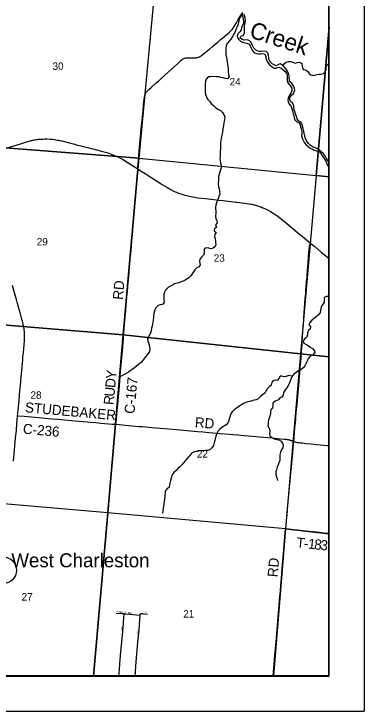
# Model space of a CAD drawing. Extents: x 0 to 680, y 0 to 440.
# Drawn here: x 551.7 to 586.5, y 173.9 to 243.2 of the extents above; entities that cross this region are included whole.
import ezdxf

# ---------------------------------------------------------------- set-up
doc = ezdxf.new("R2010")
doc.units = 0
for name, color, linetype in [('GM_X_Adjacent_County', 7, 'Continuous'), ('GM_X_County', 7, 'Continuous'), ('GM_X_County_Road', 7, 'Continuous'), ('GM_X_County_Road_Text', 7, 'Continuous'), ('GM_X_Minor_River', 7, 'Continuous'), ('GM_X_Minor_River_Text', 7, 'Continuous'), ('GM_X_Section', 7, 'Continuous'), ('GM_X_Section_Text', 7, 'Continuous'), ('GM_X_State_Route', 7, 'Continuous'), ('GM_X_Township', 7, 'Continuous'), ('GM_X_Township_Road', 7, 'Continuous'), ('GM_X_Township_Road_Text', 7, 'Continuous'), ('GM_X_Township_Subdivision', 7, 'Continuous'), ('GM_X_Township_Subdivision_Text', 7, 'Continuous'), ('GM_X_Unincorporated', 7, 'Continuous'), ('GM_X_Unincorporated_Text', 7, 'Continuous'), ('SH_Data', 7, 'Continuous'), ('SH_Text', 7, 'Continuous')]:
    doc.layers.add(name, color=color, linetype=linetype)

msp = doc.modelspace()

# ---------------------------------------------------------------- linework, layer by layer
at = {"layer": 'GM_X_Adjacent_County'}
msp.add_lwpolyline([(520.893, 177.346), (583.052, 177.346), (583.052, 415.359), (345.039, 415.359)], dxfattribs=at)
at = {"layer": 'GM_X_County'}
msp.add_lwpolyline([(520.893, 177.346), (583.052, 177.346), (583.052, 415.359), (345.039, 415.359)], dxfattribs=at)
at = {"layer": 'GM_X_County_Road'}
for points in [[(564.019, 227.813), (564.028, 228.023), (564.051, 228.314), (564.194, 230.004), (564.243, 230.615), (564.307, 231.346), (564.322, 231.519), (564.345, 231.751), (564.374, 232.045), (564.417, 232.383), (564.472, 232.933), (564.51, 233.285), (564.534, 233.525), (564.599, 234.2), (564.653, 234.745), (564.678, 234.939), (564.709, 235.099), (564.736, 235.192), (564.772, 235.28), (564.822, 235.364), (564.894, 235.458), (564.996, 235.571), (565.124, 235.689), (565.318, 235.865), (565.593, 236.117), (565.641, 236.161), (565.85, 236.353), (566.061, 236.544), (566.375, 236.833), (567.043, 237.432), (567.594, 237.933), (568.019, 238.328), (568.31, 238.593), (568.42, 238.68), (568.511, 238.739), (568.597, 238.782), (568.688, 238.814), (568.782, 238.837), (568.889, 238.852), (569.018, 238.857), (569.17, 238.853), (569.257, 238.852), (569.443, 238.85), (569.542, 238.851), (569.629, 238.852), (569.784, 238.86), (569.894, 238.875), (569.958, 238.889), (570.054, 238.918), (570.156, 238.962), (570.244, 239.009), (570.37, 239.1), (570.627, 239.304), (570.678, 239.345), (570.932, 239.554), (571.14, 239.731), (571.443, 239.983), (571.712, 240.206), (571.975, 240.421), (572.042, 240.477), (572.227, 240.632), (572.471, 240.835), (572.907, 241.201), (573.147, 241.41), (573.235, 241.493), (573.348, 241.612), (573.443, 241.718), (573.497, 241.788), (573.554, 241.869), (573.67, 242.055), (573.825, 242.327), (574.023, 242.676), (574.126, 242.857), (574.228, 243.041), (574.301, 243.173), (574.366, 243.3)], [(561.832, 202.387), (561.837, 202.446), (561.846, 202.541), (561.887, 202.966), (561.928, 203.413), (561.985, 204.068), (562.018, 204.405), (562.112, 205.441), (562.145, 205.823), (562.258, 207.11), (562.304, 207.633), (562.394, 208.659), (562.479, 209.652), (562.582, 210.917), (562.63, 211.495), (562.665, 211.951), (562.695, 212.297), (562.769, 213.142), (562.81, 213.611), (562.84, 213.938), (562.853, 214.08), (562.874, 214.331), (562.904, 214.691), (562.936, 215.073), (562.981, 215.608), (563.028, 216.098), (563.058, 216.447), (563.115, 217.091), (563.157, 217.542), (563.2, 218.096), (563.263, 218.813), (563.341, 219.673), (563.382, 220.071), (563.433, 220.701), (563.457, 220.972), (563.482, 221.258), (563.509, 221.586), (563.536, 221.987), (563.55, 222.161), (563.576, 222.477), (563.657, 223.481), (563.768, 224.772), (563.828, 225.467), (563.923, 226.611), (563.96, 227.091), (564.009, 227.626), (564.019, 227.813)], [(552.055, 203.235), (552.129, 203.229), (552.69, 203.186), (554.173, 203.052), (555.083, 202.969), (556.019, 202.889), (558.143, 202.701), (558.993, 202.629), (559.286, 202.604), (559.824, 202.559), (560.326, 202.514), (561.45, 202.419), (561.832, 202.387)], [(561.832, 202.387), (563.108, 202.277), (563.8, 202.215), (564.154, 202.184), (564.437, 202.16), (564.822, 202.128), (565.421, 202.079), (566.272, 202.006), (567.112, 201.932), (567.854, 201.864), (568.933, 201.772), (569.948, 201.681), (570.526, 201.628), (571.103, 201.579), (571.496, 201.546), (572.161, 201.488), (573.126, 201.409), (573.48, 201.379), (573.985, 201.34), (574.616, 201.281), (575.074, 201.24), (576.099, 201.147), (577.406, 201.037), (578.237, 200.958), (578.602, 200.923), (578.795, 200.901), (578.9, 200.884), (578.997, 200.864), (579.041, 200.854), (579.102, 200.838), (579.15, 200.825), (579.206, 200.808), (579.269, 200.787), (579.337, 200.762), (579.404, 200.736), (579.509, 200.691), (579.533, 200.681)], [(579.533, 200.681), (579.591, 200.659), (579.63, 200.647), (579.681, 200.632), (579.74, 200.617), (579.772, 200.61), (579.873, 200.593), (579.96, 200.581), (580.061, 200.57), (580.17, 200.558), (580.25, 200.55), (580.376, 200.537), (580.788, 200.492), (581.257, 200.444), (581.774, 200.391), (582.159, 200.355), (582.819, 200.289), (583.052, 200.265)]]:
    msp.add_lwpolyline(points, dxfattribs=at)
at = {"layer": 'GM_X_Minor_River'}
for points in [[(574.415, 243.129), (574.409, 243.182), (574.208, 242.906), (574.116, 242.714), (574.065, 242.534), (574.027, 242.354), (573.967, 242.101), (573.874, 241.876), (573.781, 241.657), (573.695, 241.438), (573.589, 241.22), (573.456, 240.989), (573.282, 240.718), (573.116, 240.521), (572.874, 240.246), (572.809, 240.04), (572.777, 239.853), (572.779, 239.665), (572.787, 239.431), (572.794, 239.169), (572.862, 238.685), (572.896, 238.45), (572.944, 238.208), (572.972, 237.973), (573.014, 237.771), (573.026, 237.456), (573.059, 237.187), (573.107, 236.958), (572.935, 236.761), (572.708, 236.807), (572.514, 236.852), (572.281, 236.911), (572.081, 236.95), (571.807, 236.976), (571.391, 236.987), (571.223, 236.964), (571.008, 236.969), (570.808, 236.746), (570.742, 236.52), (570.723, 236.273), (570.724, 236.065), (570.726, 235.851), (570.718, 235.556), (570.734, 235.382), (570.781, 235.133), (570.903, 234.882), (570.999, 234.712), (571.181, 234.493), (571.325, 234.322), (571.593, 234.068), (571.796, 233.875), (572.04, 233.715), (572.259, 233.609), (572.462, 233.416), (572.585, 233.226), (572.665, 232.936), (572.638, 232.669), (572.571, 232.395), (572.531, 232.135), (572.5, 231.962), (572.489, 231.795), (572.448, 231.494), (572.402, 231.287), (572.342, 231.028), (572.311, 230.841), (572.285, 230.62), (572.26, 230.413), (572.252, 230.119), (572.241, 229.931), (572.236, 229.757), (572.225, 229.563), (572.221, 229.389), (572.209, 229.195), (572.205, 229.028), (572.193, 228.82), (572.202, 228.639), (572.249, 228.37), (572.304, 228.174), (572.333, 227.979), (572.281, 227.793), (572.21, 227.62), (572.137, 227.381), (572.085, 227.195), (572.058, 226.9), (572.038, 226.646), (572.026, 226.425), (572.028, 226.251), (572.063, 226.049), (572.118, 225.82), (572.158, 225.551), (572.165, 225.303), (572.091, 225.043), (571.999, 224.824), (571.912, 224.592), (571.848, 224.419), (571.775, 224.193), (571.744, 224.013), (571.745, 223.812), (571.767, 223.61), (571.787, 223.355), (571.754, 223.101)], [(574.394, 243.35), (574.415, 243.129), (574.463, 242.92), (574.518, 242.704), (574.541, 242.529), (574.528, 242.282), (574.421, 242.043), (574.349, 241.824), (574.317, 241.637), (574.165, 241.453), (573.972, 241.244), (573.92, 241.051), (573.956, 240.862), (574.072, 240.679)], [(581.61, 229.929), (581.404, 230.007), (581.18, 230.174), (580.996, 230.332), (580.828, 230.564), (580.719, 230.795), (580.67, 230.97), (580.622, 231.179), (580.592, 231.347), (580.551, 231.563), (580.49, 231.819), (580.409, 232.062), (580.341, 232.271), (580.251, 232.448), (580.02, 232.594), (579.864, 232.792), (579.816, 233.008), (579.74, 233.197), (579.671, 233.407), (579.584, 233.677), (579.564, 233.919), (579.535, 234.107), (579.426, 234.331), (579.203, 234.517), (579.147, 234.686), (579.166, 234.9), (579.278, 235.105), (579.518, 235.307), (579.589, 235.479), (579.634, 235.665), (579.586, 235.888), (579.524, 236.077), (579.348, 236.302), (579.125, 236.495), (579.103, 236.683), (579.094, 236.864), (579.072, 237.059), (579.005, 237.316), (578.89, 237.546), (578.773, 237.716), (578.571, 237.949), (578.401, 238.114), (578.183, 238.247), (578.007, 238.184), (577.783, 238.069), (577.604, 238.16), (577.378, 238.26), (577.189, 238.459), (577.101, 238.689), (577.058, 238.864), (577.018, 239.133), (576.975, 239.315), (576.778, 239.474), (576.537, 239.5), (576.303, 239.492), (576.128, 239.476), (575.955, 239.527), (575.743, 239.64), (575.573, 239.818), (575.47, 240.001), (575.376, 240.238), (575.241, 240.476), (574.996, 240.603), (574.815, 240.634), (574.594, 240.626), (574.414, 240.684), (574.197, 240.85), (574.289, 241.035), (574.518, 241.083), (574.651, 241.308), (574.644, 241.549), (574.635, 241.723), (574.632, 241.898), (574.644, 242.085), (574.71, 242.338), (574.743, 242.565), (574.696, 242.84), (574.641, 243.07), (574.592, 243.245)], [(574.072, 240.679), (574.255, 240.5), (574.461, 240.401), (574.647, 240.357), (574.881, 240.324), (575.093, 240.212), (575.21, 240.041), (575.279, 239.865), (575.394, 239.628), (575.588, 239.349), (575.815, 239.296), (576.028, 239.258), (576.216, 239.26), (576.451, 239.267), (576.618, 239.25), (576.747, 239.019), (576.763, 238.844), (576.818, 238.629), (576.959, 238.397), (577.141, 238.158), (577.377, 237.952), (577.596, 237.832), (577.784, 237.835), (578.007, 237.923), (578.253, 237.843), (578.49, 237.643), (578.694, 237.484), (578.803, 237.314), (578.873, 237.145), (578.875, 236.957), (578.877, 236.763), (578.892, 236.581), (578.947, 236.366), (579.071, 236.195), (579.26, 235.99), (579.356, 235.82), (579.351, 235.619), (579.292, 235.392), (579.153, 235.215), (579.041, 235.017), (578.99, 234.837), (578.965, 234.664), (578.981, 234.476), (579.069, 234.246), (579.284, 234.019), (579.346, 233.79), (579.421, 233.567), (579.481, 233.291), (579.549, 233.068), (579.592, 232.893), (579.647, 232.684), (579.83, 232.492), (580.049, 232.413), (580.171, 232.189), (580.22, 232), (580.268, 231.777), (580.328, 231.521), (580.33, 231.32), (580.324, 231.079), (580.379, 230.85), (580.468, 230.667), (580.622, 230.395), (580.764, 230.184), (581.008, 229.99), (581.179, 229.859), (581.411, 229.753), (581.583, 229.681), (581.816, 229.602), (582.056, 229.522), (582.232, 229.344), (582.381, 229.112), (582.504, 228.942), (582.678, 228.683), (582.768, 228.5), (582.844, 228.317), (582.952, 228.073), (583.052, 227.974)], [(578.401, 238.114), (578.774, 238.429), (579.01, 238.491), (579.237, 238.479), (579.457, 238.42), (579.683, 238.335), (579.912, 238.377), (580.134, 238.412), (580.339, 238.28), (580.381, 238.065), (580.41, 237.896), (580.492, 237.7), (580.706, 237.642), (580.904, 237.517), (581.059, 237.292), (581.237, 237.147), (581.47, 237.102), (581.639, 237.131), (581.868, 237.207), (582.063, 237.222), (582.277, 237.217), (582.493, 237.28), (582.659, 237.463), (582.757, 237.662), (582.768, 237.843), (582.814, 238.083), (582.986, 238.253), (583.052, 238.28)], [(583.052, 228.422), (582.945, 228.636), (582.771, 228.908), (582.629, 229.12), (582.499, 229.29), (582.25, 229.531), (582.02, 229.697), (581.802, 229.83), (581.61, 229.929)], [(571.754, 223.101), (571.768, 222.866), (571.877, 222.649), (571.932, 222.44), (571.766, 222.223), (571.854, 221.993), (571.642, 221.831), (571.603, 221.637), (571.807, 221.485), (571.688, 221.286), (571.656, 221.066), (571.724, 220.843), (571.76, 220.655), (571.762, 220.473), (571.777, 220.285), (571.725, 220.065), (571.533, 219.903), (571.29, 219.862), (571.084, 219.914), (570.837, 219.96), (570.632, 219.831), (570.607, 219.637), (570.616, 219.456), (570.563, 219.223), (570.37, 219.019), (570.191, 218.809), (570.146, 218.629), (570.174, 218.414), (570.229, 218.212), (570.063, 218.015), (569.887, 217.945), (569.688, 217.762), (569.549, 217.571), (569.416, 217.36), (569.25, 217.136), (569.098, 216.966), (568.9, 216.823), (568.73, 216.726), (568.539, 216.631), (568.329, 216.549), (568.113, 216.48), (567.924, 216.431), (567.674, 216.35), (567.456, 216.228), (567.218, 216.1), (567, 215.958), (566.787, 215.742), (566.681, 215.53), (566.615, 215.337), (566.598, 215.163), (566.613, 214.995), (566.62, 214.74), (566.649, 214.538), (566.476, 214.321), (566.253, 214.273), (566.03, 214.204), (565.81, 213.975), (565.717, 213.763), (565.627, 213.403), (565.588, 213.189), (565.571, 213.022), (565.551, 212.767), (565.525, 212.56), (565.487, 212.353), (565.441, 212.16), (565.389, 211.946), (565.335, 211.679), (565.284, 211.499), (565.219, 211.32), (565.066, 211.102), (564.994, 210.916), (565.009, 210.701), (565.07, 210.492), (565.145, 210.282), (565.193, 210.052), (565.215, 209.871), (565.176, 209.644), (565.036, 209.419), (564.676, 208.972), (564.488, 208.715), (564.343, 208.537), (564.076, 208.329), (563.878, 208.186), (563.673, 208.023), (563.44, 207.835), (563.262, 207.698), (563.078, 207.575), (562.853, 207.433), (562.67, 207.35), (562.425, 207.215), (562.194, 207.1)], [(583.052, 215.124), (583.007, 215.093), (582.792, 215.099), (582.582, 215.003), (582.563, 214.789), (582.577, 214.534), (582.458, 214.363), (582.292, 214.145), (582.219, 213.912), (582.194, 213.739), (582.155, 213.512), (582.002, 213.294), (581.776, 213.098), (581.577, 212.929), (581.385, 212.786), (581.185, 212.536), (581.045, 212.325), (581.193, 212.073), (581.174, 211.839), (581.004, 211.743), (580.904, 211.504), (580.918, 211.282), (580.846, 211.076), (580.627, 210.913), (580.474, 210.689), (580.555, 210.459), (580.787, 210.333), (580.959, 210.241), (581.189, 210.081), (581.42, 209.921), (581.609, 209.709), (581.651, 209.526), (581.41, 209.277), (581.166, 209.169), (580.959, 208.926), (580.879, 208.68), (580.786, 208.468), (580.652, 208.223), (580.472, 207.999), (580.24, 207.817), (580.022, 207.702), (579.783, 207.54), (579.558, 207.384), (579.371, 207.168), (579.292, 206.962), (579.227, 206.775), (579.114, 206.53), (579.028, 206.317), (578.956, 206.145), (578.831, 205.973), (578.637, 205.737), (578.519, 205.552), (578.485, 205.291), (578.353, 205.106), (578.15, 205.024), (578.037, 204.819), (577.868, 204.763), (577.678, 204.687), (577.465, 204.484), (577.453, 204.256), (577.42, 204.029), (577.267, 203.825), (577.222, 203.631), (577.224, 203.43), (577.157, 203.19), (577.098, 202.984), (577.04, 202.811), (577.001, 202.604), (576.984, 202.436)], [(579.371, 207.168), (579.011, 207.237), (578.774, 207.162), (578.592, 207.126), (578.346, 207.186), (578.178, 207.17), (578.051, 206.952), (577.905, 206.741), (577.705, 206.786), (577.468, 206.711), (577.37, 206.533), (577.29, 206.286), (577.097, 206.103), (576.885, 205.914), (576.772, 205.695), (576.673, 205.483), (576.44, 205.314), (576.194, 205.119), (575.981, 204.923), (575.798, 204.84), (575.615, 204.791), (575.379, 204.723), (575.169, 204.655), (574.967, 204.613), (574.771, 204.57), (574.595, 204.508), (574.424, 204.378), (574.24, 204.261), (573.988, 204.1), (573.796, 203.95), (573.619, 203.82), (573.406, 203.618), (573.281, 203.446), (573.215, 203.247), (573.149, 203.034), (573.083, 202.8), (572.996, 202.554), (572.803, 202.338), (572.394, 202.079), (572.195, 201.917), (572.003, 201.727), (571.918, 201.554), (571.853, 201.382), (571.795, 201.195), (571.708, 200.949), (571.67, 200.776), (571.624, 200.542), (571.55, 200.282), (571.397, 200.058), (571.197, 199.841), (570.974, 199.78), (570.786, 199.778), (570.598, 199.755), (570.429, 199.739), (570.188, 199.745), (570.02, 199.736), (569.791, 199.695), (569.548, 199.607), (569.35, 199.471), (569.122, 199.221), (568.894, 198.952), (568.735, 198.761), (568.569, 198.571), (568.383, 198.368), (568.196, 198.157), (568.017, 197.981), (567.825, 197.798), (567.619, 197.608), (567.431, 197.358), (567.336, 197.025), (567.256, 196.785), (567.195, 196.525), (567.157, 196.345), (567.132, 196.145), (566.892, 195.949), (566.753, 195.751), (566.729, 195.584), (566.717, 195.384), (566.705, 195.189), (566.688, 195.022), (566.646, 194.715), (566.607, 194.488), (566.567, 194.22), (566.556, 194.04), (566.522, 193.766), (566.489, 193.532)], [(576.984, 202.436), (576.972, 202.255), (577.06, 202.025), (577.15, 201.855), (577.152, 201.654), (577.12, 201.48), (577.175, 201.251), (577.371, 201.065), (577.597, 200.959), (577.843, 200.892), (578.064, 200.86), (578.282, 200.727), (578.424, 200.509), (578.498, 200.266), (578.452, 200.052), (578.291, 199.801), (578.206, 199.622), (578.146, 199.342), (578.141, 199.175), (578.164, 199), (578.145, 198.779), (578.051, 198.54), (577.973, 198.354), (577.9, 198.121), (577.813, 197.868), (577.747, 197.655), (577.754, 197.393), (577.835, 197.163), (577.884, 196.974), (577.913, 196.799)]]:
    msp.add_lwpolyline(points, dxfattribs=at)
at = {"layer": 'GM_X_Section'}
for points in [[(548.083, 247.75), (548.455, 247.703), (565.735, 246.238), (564.105, 228.859), (546.506, 230.219)], [(583.052, 241.911), (583.052, 244.621), (566.121, 246.205), (565.735, 246.238), (564.105, 228.859), (581.763, 227.152)], [(583.052, 227.026), (583.052, 241.911), (581.763, 227.152)], [(546.506, 230.219), (564.105, 228.859), (562.559, 211.286), (544.944, 212.754)], [(564.105, 228.859), (581.763, 227.152), (580.2, 209.385), (562.559, 211.286)], [(583.052, 209.091), (583.052, 227.026), (581.763, 227.152), (580.2, 209.385)], [(544.944, 212.754), (562.559, 211.286), (561.031, 193.579), (543.332, 195.123)], [(562.559, 211.286), (580.2, 209.385), (578.724, 191.991), (561.031, 193.579)], [(583.052, 191.48), (583.052, 209.091), (580.2, 209.385), (578.724, 191.991)], [(541.718, 177.346), (559.609, 177.346), (561.031, 193.579), (543.332, 195.123)], [(559.609, 177.346), (577.522, 177.346), (578.724, 191.991), (561.031, 193.579)], [(577.522, 177.346), (583.052, 177.346), (583.052, 191.48), (578.724, 191.991)]]:
    msp.add_lwpolyline(points, close=True, dxfattribs=at)
at = {"layer": 'GM_X_State_Route'}
for points in [[(550.682, 229.793), (551.894, 230.176), (552.871, 230.47), (553.218, 230.571), (553.311, 230.596), (553.376, 230.612), (553.487, 230.639), (553.556, 230.654), (553.621, 230.668), (553.703, 230.683), (553.799, 230.7), (553.918, 230.719), (554.044, 230.735), (554.13, 230.745), (554.213, 230.753), (554.314, 230.761), (554.444, 230.769), (554.576, 230.775), (554.746, 230.78), (555.006, 230.779), (555.297, 230.767), (555.369, 230.763), (555.463, 230.755), (555.54, 230.747), (555.708, 230.725), (555.819, 230.707), (556.011, 230.675), (556.095, 230.659), (556.181, 230.642), (556.245, 230.629)], [(556.245, 230.629), (556.256, 230.626), (556.376, 230.599), (556.465, 230.578), (557.229, 230.385), (557.761, 230.25), (557.909, 230.212), (558.36, 230.093), (559.262, 229.862), (560.178, 229.625), (560.505, 229.541), (560.816, 229.457), (560.936, 229.422), (561.008, 229.4), (561.147, 229.355), (561.283, 229.307), (561.438, 229.248), (561.623, 229.173), (561.705, 229.138), (561.867, 229.069), (562.09, 228.969), (562.182, 228.923), (562.259, 228.884), (562.338, 228.842), (562.411, 228.802), (562.546, 228.724), (562.683, 228.643), (562.973, 228.468), (564.019, 227.813), (564.166, 227.712), (564.848, 227.274), (565.428, 226.901), (566.347, 226.316), (566.436, 226.261), (566.898, 225.976), (567.003, 225.914), (567.186, 225.81), (567.427, 225.684), (567.537, 225.631), (567.749, 225.535), (567.872, 225.482), (568.068, 225.403), (568.314, 225.314), (568.701, 225.196), (569.018, 225.11), (569.295, 225.048), (569.682, 224.976), (569.963, 224.934), (570.716, 224.847), (571.311, 224.781), (571.808, 224.722), (571.954, 224.706), (572.475, 224.649), (573.27, 224.56), (573.767, 224.502), (573.88, 224.489), (574.662, 224.394), (575.082, 224.332), (575.303, 224.291), (575.362, 224.279), (575.72, 224.195), (575.92, 224.136), (576.034, 224.1), (576.206, 224.043), (576.286, 224.013), (576.477, 223.94), (576.718, 223.833), (576.983, 223.701), (577.233, 223.563), (577.486, 223.408), (577.75, 223.231), (577.972, 223.069), (578.29, 222.818), (578.637, 222.532), (579.239, 222.023), (579.903, 221.486), (580.594, 220.913), (581.223, 220.399), (581.247, 220.379), (581.627, 220.066), (582.283, 219.519), (583.052, 218.881)], [(551.627, 198.724), (551.742, 199.845), (551.783, 200.253), (551.857, 201.044), (551.929, 201.786), (551.983, 202.474), (552.016, 202.833), (552.055, 203.235), (552.107, 203.759), (552.201, 204.795), (552.243, 205.276), (552.28, 205.712), (552.329, 206.213), (552.373, 206.726), (552.409, 207.129), (552.466, 207.729), (552.493, 208.034), (552.566, 208.85), (552.57, 208.904), (552.587, 209.11), (552.622, 209.491), (552.662, 209.894), (552.702, 210.33), (552.727, 210.669), (552.741, 210.932), (552.745, 211.075), (552.74, 211.349), (552.725, 211.612), (552.711, 211.743), (552.692, 211.895), (552.68, 211.973), (552.649, 212.145), (552.599, 212.381), (552.534, 212.647), (552.487, 212.827), (552.412, 213.102), (552.337, 213.365), (552.241, 213.702), (552.047, 214.398), (551.935, 214.81), (551.818, 215.232), (551.755, 215.464), (551.547, 216.214)]]:
    msp.add_lwpolyline(points, dxfattribs=at)
at = {"layer": 'GM_X_Township'}
msp.add_lwpolyline([(520.893, 177.346), (583.052, 177.346), (583.052, 244.654), (541.823, 248.323)], dxfattribs=at)
at = {"layer": 'GM_X_Township_Road'}
for points in [[(579.533, 200.681), (579.554, 200.841), (579.566, 200.928), (579.568, 200.958), (579.585, 201.136), (579.624, 201.562), (579.663, 202.042), (579.712, 202.576), (579.74, 202.881), (579.761, 203.121), (579.794, 203.503), (579.827, 203.896), (579.844, 204.103), (579.865, 204.353), (579.903, 204.767), (579.974, 205.59), (580.009, 205.953), (580.035, 206.218), (580.078, 206.781), (580.11, 207.18), (580.136, 207.459), (580.153, 207.688), (580.189, 208.076), (580.235, 208.6), (580.264, 208.923), (580.286, 209.242), (580.318, 209.587), (580.343, 210.014), (580.361, 210.279), (580.393, 210.695), (580.41, 211.019), (580.454, 211.728), (580.469, 211.935), (580.531, 212.795), (580.548, 213.014), (580.579, 213.451), (580.618, 213.985), (580.648, 214.354), (580.692, 214.932), (580.707, 215.14), (580.728, 215.412), (580.757, 215.761), (580.773, 215.989), (580.825, 216.587), (580.84, 216.816), (580.859, 217.009), (580.871, 217.195), (580.877, 217.348), (580.896, 217.58), (580.913, 217.803), (580.928, 217.966), (580.971, 218.499), (581.011, 219.022), (581.047, 219.502), (581.096, 220.025), (581.119, 220.2), (581.126, 220.235), (581.135, 220.264), (581.155, 220.302), (581.179, 220.339), (581.223, 220.399)], [(578.744, 191.998), (578.78, 192.374), (578.847, 193.104), (578.907, 193.737), (578.932, 194.009), (578.966, 194.39), (579.055, 195.361), (579.09, 195.731), (579.131, 196.178), (579.181, 196.701), (579.228, 197.246), (579.257, 197.54), (579.284, 197.868), (579.345, 198.499), (579.379, 198.892), (579.411, 199.241), (579.437, 199.557), (579.481, 200.036), (579.519, 200.462), (579.53, 200.629), (579.533, 200.681)], [(577.491, 177.346), (577.559, 178.146), (577.67, 179.404), (577.779, 180.71), (577.857, 181.615), (577.988, 183.157), (578.056, 184.009), (578.088, 184.379), (578.136, 184.98), (578.209, 185.798), (578.259, 186.431), (578.311, 187.03), (578.357, 187.598), (578.425, 188.416), (578.454, 188.765), (578.588, 190.314), (578.664, 191.142), (578.704, 191.589), (578.744, 191.998)], [(578.744, 191.998), (578.811, 191.991), (580.198, 191.842), (580.723, 191.79), (580.945, 191.766), (581.495, 191.708), (582.105, 191.651), (582.541, 191.605), (582.912, 191.569), (583.052, 191.554)]]:
    msp.add_lwpolyline(points, dxfattribs=at)
at = {"layer": 'GM_X_Township_Subdivision'}
for points in [[(561.861, 183.601), (562.448, 183.553), (562.659, 183.536)], [(562.122, 177.346), (562.18, 177.996), (562.226, 178.541), (562.299, 179.37), (562.42, 180.733), (562.476, 181.409), (562.544, 182.172), (562.582, 182.63), (562.627, 183.143), (562.659, 183.536)], [(562.659, 183.536), (562.894, 183.517), (563.482, 183.465), (563.918, 183.433), (564.261, 183.404)], [(563.738, 177.346), (563.771, 177.731), (563.828, 178.342), (563.893, 179.117), (563.932, 179.564), (563.96, 179.892), (563.999, 180.317), (564.087, 181.332), (564.137, 181.899), (564.227, 182.935), (564.261, 183.404)], [(564.261, 183.404), (564.266, 183.466), (564.273, 183.499), (564.279, 183.514), (564.294, 183.536), (564.319, 183.55), (564.355, 183.557), (564.416, 183.555), (564.5, 183.55), (564.56, 183.544), (564.987, 183.503)]]:
    msp.add_lwpolyline(points, dxfattribs=at)
at = {"layer": 'GM_X_Unincorporated'}
msp.add_circle((550.634, 187.872), 1.311, dxfattribs=at)
at = {"layer": 'SH_Data'}
for p, q in [((586.539, 418.859), (586.539, 173.859)), ((583.039, 415.359), (583.039, 177.359)), ((345.039, 177.359), (583.039, 177.359)), ((341.539, 173.859), (586.539, 173.859))]:
    msp.add_line(p, q, dxfattribs=at)
at = {"layer": 'SH_Text'}
for points in [[(345.039, 415.359), (583.039, 415.359), (583.039, 177.359), (345.039, 177.359)], [(345.039, 415.359), (345.039, 177.359), (583.038, 177.359), (583.038, 415.359)]]:
    msp.add_lwpolyline(points, close=True, dxfattribs=at)

# ---------------------------------------------------------------- texts
at = {"layer": 'GM_X_County_Road_Text'}
for s, height, rotation, p in [('RD', 1.0014, 85.07325, (562.519, 214.748)), ('Y', 1.001, 84.63737, (561.842, 206.854)), ('D', 1.001, 84.80746, (561.763, 205.977)), ('C-167', 1.0014, 84.77984, (563.675, 203.397)), ('U', 1.001, 84.80557, (561.683, 205.099)), ('R', 1.001, 84.80592, (561.608, 204.28)), ('STUDEBAKER', 1.0014, 354.91776, (552.755, 203.594)), ('RD', 1.0014, 355.11424, (569.665, 202.109)), ('C-236', 1.0014, 354.78099, (552.546, 201.468))]:
    msp.add_text(s, height=height, rotation=rotation, dxfattribs=at).set_placement(p)
at = {"layer": 'GM_X_Minor_River_Text'}
msp.add_text('Creek', height=1.6688, rotation=341.99274, dxfattribs=at).set_placement((575.016, 240.921))
at = {"layer": 'GM_X_Section_Text'}
for s, p in [('30', (555.531, 237.657)), ('24', (573.155, 236.105)), ('29', (553.96, 220.194)), ('23', (571.576, 218.564)), ('28', (553.336, 204.935)), ('22', (569.895, 199.073)), ('27', (552.454, 184.858)), ('21', (568.536, 183.16))]:
    msp.add_text(s, height=0.7377, rotation=0.00001, dxfattribs=at).set_placement(p)
at = {"layer": 'GM_X_Township_Road_Text'}
for s, height, rotation, p in [('T', 1.001, 354.06255, (579.768, 190.149)), ('1', 1.001, 354.08761, (580.922, 190.029)), ('8', 1.001, 354.15324, (581.537, 189.965)), ('3', 1.001, 354.37093, (582.155, 189.902)), ('-', 1.001, 354.07129, (580.513, 190.071)), ('RD', 1.0014, 85.06911, (577.925, 187.149))]:
    msp.add_text(s, height=height, rotation=rotation, dxfattribs=at).set_placement(p)
at = {"layer": 'GM_X_Township_Subdivision_Text'}
for s, rotation, p in [('WINTER', 355.76368, (561.9, 183.64)), ('HILL', 354.64333, (563.017, 183.552)), ('CT', 353.65648, (564.662, 183.581)), ('DR', 83.99398, (562.498, 181.865)), ('RD', 83.9832, (564.07, 181.541))]:
    msp.add_text(s, height=0.1669, rotation=rotation, dxfattribs=at).set_placement(p)
at = {"layer": 'GM_X_Unincorporated_Text'}
msp.add_text('West Charleston', height=1.39189, rotation=0.00001, dxfattribs=at).set_placement((551.426, 188.161))

doc.saveas('drawing.dxf')
